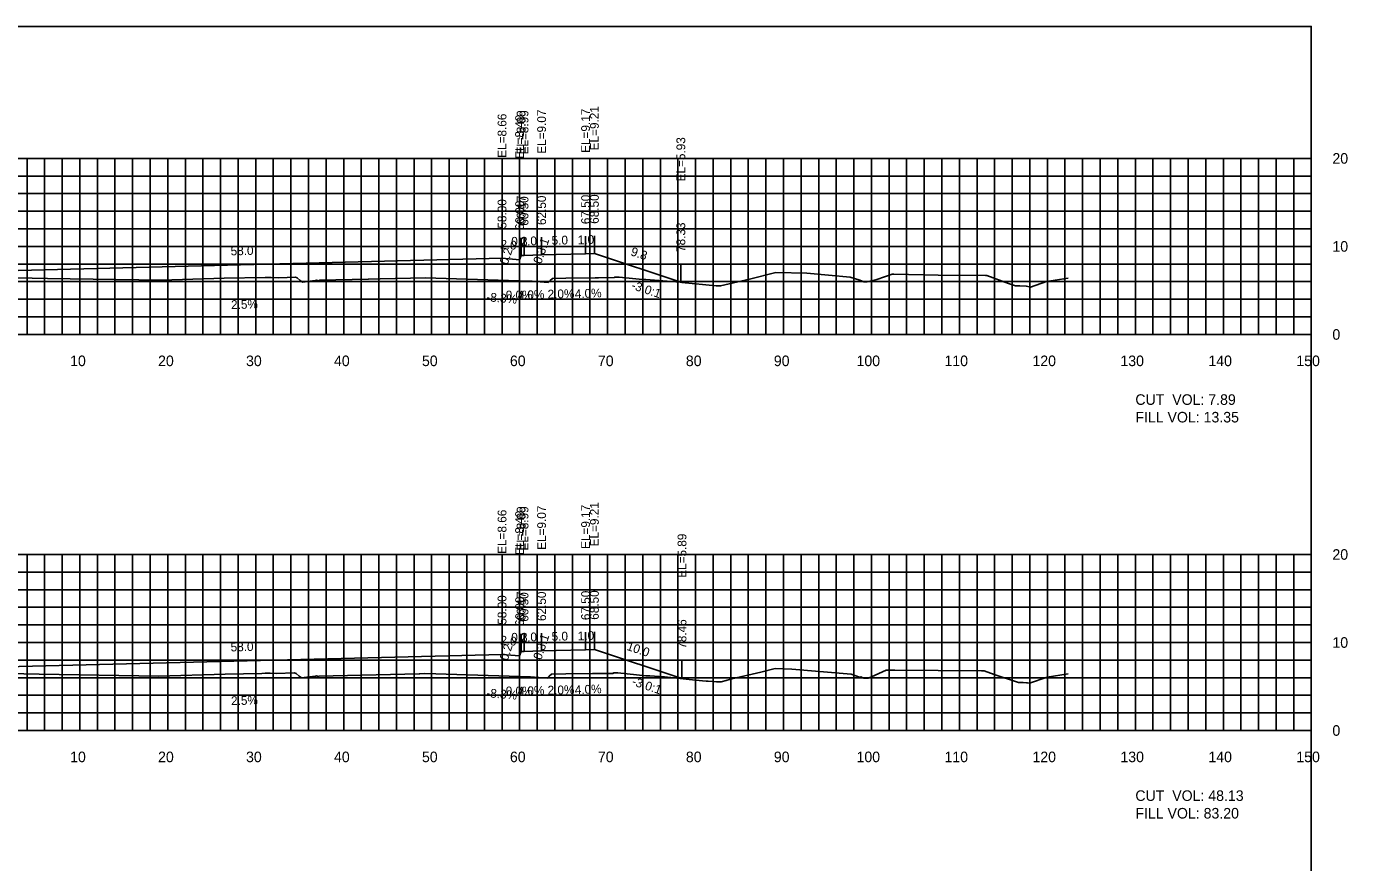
# Model space of a CAD drawing. Extents: x 1797419 to 1809236, y 248759 to 251512.
# Drawn here: x 1807054.9 to 1807205.1, y 250512.3 to 250607.3 of the extents above; entities that cross this region are included whole.
import ezdxf

# ---------------------------------------------------------------- set-up
doc = ezdxf.new("R2010")
doc.units = 0
for name, color, linetype in [('10', 7, 'Continuous'), ('3', 7, 'Continuous'), ('31', 7, 'Continuous'), ('4', 7, 'Continuous'), ('60', 7, 'Continuous'), ('ANNO-TXT', 7, 'Continuous'), ('CL-CNST', 7, 'Continuous'), ('Level 62', 7, 'Continuous'), ('M-ROADS', 7, 'Continuous')]:
    doc.layers.add(name, color=color, linetype=linetype)

msp = doc.modelspace()

# ---------------------------------------------------------------- linework, layer by layer
for p, q in [((1807111.17, 250581.24), (1807111.17, 250583.24)), ((1807111.5, 250581.24), (1807111.5, 250583.24)), ((1807113.5, 250581.32), (1807113.5, 250583.32)), ((1807118.5, 250581.42), (1807118.5, 250583.42)), ((1807119.5, 250581.46), (1807119.5, 250583.46)), ((1807109, 250580.91), (1807109, 250582.91)), ((1807111, 250580.74), (1807111, 250582.74)), ((1807129.33, 250578.19), (1807129.33, 250580.19)), ((1807111.17, 250536.25), (1807111.17, 250538.25)), ((1807111.5, 250536.25), (1807111.5, 250538.25)), ((1807113.5, 250536.33), (1807113.5, 250538.33)), ((1807118.5, 250536.43), (1807118.5, 250538.43)), ((1807119.5, 250536.47), (1807119.5, 250538.47)), ((1807109, 250535.91), (1807109, 250537.91)), ((1807111, 250535.75), (1807111, 250537.75)), ((1807129.46, 250533.15), (1807129.46, 250535.15))]:
    msp.add_line(p, q)
msp.add_lwpolyline([(1806901, 250417.26), (1807201, 250417.26), (1807201, 250607.26), (1806901, 250607.26)], close=True)
at = {"layer": '60'}
for p, q in [((1807201, 250572.26), (1807201, 250592.26)), ((1807201.06, 250592.26), (1807201, 250592.26)), ((1807201.06, 250582.26), (1807201, 250582.26)), ((1806901, 250572.26), (1807201, 250572.26)), ((1807061, 250572.2), (1807061, 250572.26)), ((1807071, 250572.2), (1807071, 250572.26)), ((1807081, 250572.2), (1807081, 250572.26)), ((1807091, 250572.2), (1807091, 250572.26)), ((1807101, 250572.2), (1807101, 250572.26)), ((1807111, 250572.2), (1807111, 250572.26)), ((1807121, 250572.2), (1807121, 250572.26)), ((1807131, 250572.2), (1807131, 250572.26)), ((1807141, 250572.2), (1807141, 250572.26)), ((1807151, 250572.2), (1807151, 250572.26)), ((1807161, 250572.2), (1807161, 250572.26)), ((1807171, 250572.2), (1807171, 250572.26)), ((1807181, 250572.2), (1807181, 250572.26)), ((1807191, 250572.2), (1807191, 250572.26)), ((1807201, 250572.2), (1807201, 250572.26)), ((1807201.06, 250572.26), (1807201, 250572.26)), ((1807201, 250527.26), (1807201, 250547.26)), ((1807201.06, 250547.26), (1807201, 250547.26)), ((1807201.06, 250537.26), (1807201, 250537.26)), ((1806901, 250527.26), (1807201, 250527.26)), ((1807061, 250527.2), (1807061, 250527.26)), ((1807071, 250527.2), (1807071, 250527.26)), ((1807081, 250527.2), (1807081, 250527.26)), ((1807091, 250527.2), (1807091, 250527.26)), ((1807101, 250527.2), (1807101, 250527.26)), ((1807111, 250527.2), (1807111, 250527.26)), ((1807121, 250527.2), (1807121, 250527.26)), ((1807131, 250527.2), (1807131, 250527.26)), ((1807141, 250527.2), (1807141, 250527.26)), ((1807151, 250527.2), (1807151, 250527.26)), ((1807161, 250527.2), (1807161, 250527.26)), ((1807171, 250527.2), (1807171, 250527.26)), ((1807181, 250527.2), (1807181, 250527.26)), ((1807191, 250527.2), (1807191, 250527.26)), ((1807201, 250527.2), (1807201, 250527.26)), ((1807201.06, 250527.26), (1807201, 250527.26))]:
    msp.add_line(p, q, dxfattribs=at)
at = {"layer": 'CL-CNST'}
for points in [[(1806965.4, 250579.97), (1806970.5, 250578.26), (1806971.5, 250578.22), (1806976.5, 250578.12), (1806978.5, 250578.04), (1806978.83, 250578.04), (1806979, 250577.54), (1806981, 250577.71), (1807051, 250579.46), (1807109, 250580.91), (1807111, 250580.74), (1807111.17, 250581.24), (1807111.5, 250581.24), (1807113.5, 250581.32), (1807118.5, 250581.42), (1807119.5, 250581.46), (1807129.33, 250578.19)], [(1806965.44, 250534.95), (1806970.5, 250533.27), (1806971.5, 250533.23), (1806976.5, 250533.13), (1806978.5, 250533.05), (1806978.83, 250533.05), (1806979, 250532.55), (1806981, 250532.71), (1807051, 250534.46), (1807109, 250535.91), (1807111, 250535.75), (1807111.17, 250536.25), (1807111.5, 250536.25), (1807113.5, 250536.33), (1807118.5, 250536.43), (1807119.5, 250536.47), (1807129.46, 250533.15)]]:
    msp.add_lwpolyline(points, dxfattribs=at)
at = {"layer": 'Level 62'}
for p, q in [((1806901, 250592.26), (1807201, 250592.26)), ((1807055, 250572.26), (1807055, 250592.26)), ((1807057, 250572.26), (1807057, 250592.26)), ((1807059, 250572.26), (1807059, 250592.26)), ((1807061, 250572.26), (1807061, 250592.26)), ((1807063, 250572.26), (1807063, 250592.26)), ((1807065, 250572.26), (1807065, 250592.26)), ((1807067, 250572.26), (1807067, 250592.26)), ((1807069, 250572.26), (1807069, 250592.26)), ((1807071, 250572.26), (1807071, 250592.26)), ((1807073, 250572.26), (1807073, 250592.26)), ((1807075, 250572.26), (1807075, 250592.26)), ((1807077, 250572.26), (1807077, 250592.26)), ((1807079, 250572.26), (1807079, 250592.26)), ((1807081, 250572.26), (1807081, 250592.26)), ((1807083, 250572.26), (1807083, 250592.26)), ((1807085, 250572.26), (1807085, 250592.26)), ((1807087, 250572.26), (1807087, 250592.26)), ((1807089, 250572.26), (1807089, 250592.26)), ((1807091, 250572.26), (1807091, 250592.26)), ((1807093, 250572.26), (1807093, 250592.26)), ((1807095, 250572.26), (1807095, 250592.26)), ((1807097, 250572.26), (1807097, 250592.26)), ((1807099, 250572.26), (1807099, 250592.26)), ((1807101, 250572.26), (1807101, 250592.26)), ((1807103, 250572.26), (1807103, 250592.26)), ((1807105, 250572.26), (1807105, 250592.26)), ((1807107, 250572.26), (1807107, 250592.26)), ((1807109, 250572.26), (1807109, 250592.26)), ((1807111, 250572.26), (1807111, 250592.26)), ((1807113, 250572.26), (1807113, 250592.26)), ((1807115, 250572.26), (1807115, 250592.26)), ((1807117, 250572.26), (1807117, 250592.26)), ((1807119, 250572.26), (1807119, 250592.26)), ((1807121, 250572.26), (1807121, 250592.26)), ((1807123, 250572.26), (1807123, 250592.26)), ((1807125, 250572.26), (1807125, 250592.26)), ((1807127, 250572.26), (1807127, 250592.26)), ((1807129, 250572.26), (1807129, 250592.26)), ((1807131, 250572.26), (1807131, 250592.26)), ((1807133, 250572.26), (1807133, 250592.26)), ((1807135, 250572.26), (1807135, 250592.26)), ((1807137, 250572.26), (1807137, 250592.26)), ((1807139, 250572.26), (1807139, 250592.26)), ((1807141, 250572.26), (1807141, 250592.26)), ((1807143, 250572.26), (1807143, 250592.26)), ((1807145, 250572.26), (1807145, 250592.26)), ((1807147, 250572.26), (1807147, 250592.26)), ((1807149, 250572.26), (1807149, 250592.26)), ((1807151, 250572.26), (1807151, 250592.26)), ((1807153, 250572.26), (1807153, 250592.26)), ((1807155, 250572.26), (1807155, 250592.26)), ((1807157, 250572.26), (1807157, 250592.26)), ((1807159, 250572.26), (1807159, 250592.26)), ((1807161, 250572.26), (1807161, 250592.26)), ((1807163, 250572.26), (1807163, 250592.26)), ((1807165, 250572.26), (1807165, 250592.26)), ((1807167, 250572.26), (1807167, 250592.26)), ((1807169, 250572.26), (1807169, 250592.26)), ((1807171, 250572.26), (1807171, 250592.26)), ((1807173, 250572.26), (1807173, 250592.26)), ((1807175, 250572.26), (1807175, 250592.26)), ((1807177, 250572.26), (1807177, 250592.26)), ((1807179, 250572.26), (1807179, 250592.26)), ((1807181, 250572.26), (1807181, 250592.26)), ((1807183, 250572.26), (1807183, 250592.26)), ((1807185, 250572.26), (1807185, 250592.26)), ((1807187, 250572.26), (1807187, 250592.26)), ((1807189, 250572.26), (1807189, 250592.26)), ((1807191, 250572.26), (1807191, 250592.26)), ((1807193, 250572.26), (1807193, 250592.26)), ((1807195, 250572.26), (1807195, 250592.26)), ((1807197, 250572.26), (1807197, 250592.26)), ((1807199, 250572.26), (1807199, 250592.26)), ((1807201, 250572.26), (1807201, 250592.26)), ((1806901, 250590.26), (1807201, 250590.26)), ((1806901, 250588.26), (1807201, 250588.26)), ((1806901, 250586.26), (1807201, 250586.26)), ((1806901, 250584.26), (1807201, 250584.26)), ((1806901, 250582.26), (1807201, 250582.26)), ((1806901, 250580.26), (1807201, 250580.26)), ((1806901, 250578.26), (1807201, 250578.26)), ((1806901, 250576.26), (1807201, 250576.26)), ((1806901, 250574.26), (1807201, 250574.26)), ((1806901, 250572.26), (1807201, 250572.26)), ((1806901, 250547.26), (1807201, 250547.26)), ((1807055, 250527.26), (1807055, 250547.26)), ((1807057, 250527.26), (1807057, 250547.26)), ((1807059, 250527.26), (1807059, 250547.26)), ((1807061, 250527.26), (1807061, 250547.26)), ((1807063, 250527.26), (1807063, 250547.26)), ((1807065, 250527.26), (1807065, 250547.26)), ((1807067, 250527.26), (1807067, 250547.26)), ((1807069, 250527.26), (1807069, 250547.26)), ((1807071, 250527.26), (1807071, 250547.26)), ((1807073, 250527.26), (1807073, 250547.26)), ((1807075, 250527.26), (1807075, 250547.26)), ((1807077, 250527.26), (1807077, 250547.26)), ((1807079, 250527.26), (1807079, 250547.26)), ((1807081, 250527.26), (1807081, 250547.26)), ((1807083, 250527.26), (1807083, 250547.26)), ((1807085, 250527.26), (1807085, 250547.26)), ((1807087, 250527.26), (1807087, 250547.26)), ((1807089, 250527.26), (1807089, 250547.26)), ((1807091, 250527.26), (1807091, 250547.26)), ((1807093, 250527.26), (1807093, 250547.26)), ((1807095, 250527.26), (1807095, 250547.26)), ((1807097, 250527.26), (1807097, 250547.26)), ((1807099, 250527.26), (1807099, 250547.26)), ((1807101, 250527.26), (1807101, 250547.26)), ((1807103, 250527.26), (1807103, 250547.26)), ((1807105, 250527.26), (1807105, 250547.26)), ((1807107, 250527.26), (1807107, 250547.26)), ((1807109, 250527.26), (1807109, 250547.26)), ((1807111, 250527.26), (1807111, 250547.26)), ((1807113, 250527.26), (1807113, 250547.26)), ((1807115, 250527.26), (1807115, 250547.26)), ((1807117, 250527.26), (1807117, 250547.26)), ((1807119, 250527.26), (1807119, 250547.26)), ((1807121, 250527.26), (1807121, 250547.26)), ((1807123, 250527.26), (1807123, 250547.26)), ((1807125, 250527.26), (1807125, 250547.26)), ((1807127, 250527.26), (1807127, 250547.26)), ((1807129, 250527.26), (1807129, 250547.26)), ((1807131, 250527.26), (1807131, 250547.26)), ((1807133, 250527.26), (1807133, 250547.26)), ((1807135, 250527.26), (1807135, 250547.26)), ((1807137, 250527.26), (1807137, 250547.26)), ((1807139, 250527.26), (1807139, 250547.26)), ((1807141, 250527.26), (1807141, 250547.26)), ((1807143, 250527.26), (1807143, 250547.26)), ((1807145, 250527.26), (1807145, 250547.26)), ((1807147, 250527.26), (1807147, 250547.26)), ((1807149, 250527.26), (1807149, 250547.26)), ((1807151, 250527.26), (1807151, 250547.26)), ((1807153, 250527.26), (1807153, 250547.26)), ((1807155, 250527.26), (1807155, 250547.26)), ((1807157, 250527.26), (1807157, 250547.26)), ((1807159, 250527.26), (1807159, 250547.26)), ((1807161, 250527.26), (1807161, 250547.26)), ((1807163, 250527.26), (1807163, 250547.26)), ((1807165, 250527.26), (1807165, 250547.26)), ((1807167, 250527.26), (1807167, 250547.26)), ((1807169, 250527.26), (1807169, 250547.26)), ((1807171, 250527.26), (1807171, 250547.26)), ((1807173, 250527.26), (1807173, 250547.26)), ((1807175, 250527.26), (1807175, 250547.26)), ((1807177, 250527.26), (1807177, 250547.26)), ((1807179, 250527.26), (1807179, 250547.26)), ((1807181, 250527.26), (1807181, 250547.26)), ((1807183, 250527.26), (1807183, 250547.26)), ((1807185, 250527.26), (1807185, 250547.26)), ((1807187, 250527.26), (1807187, 250547.26)), ((1807189, 250527.26), (1807189, 250547.26)), ((1807191, 250527.26), (1807191, 250547.26)), ((1807193, 250527.26), (1807193, 250547.26)), ((1807195, 250527.26), (1807195, 250547.26)), ((1807197, 250527.26), (1807197, 250547.26)), ((1807199, 250527.26), (1807199, 250547.26)), ((1807201, 250527.26), (1807201, 250547.26)), ((1806901, 250545.26), (1807201, 250545.26)), ((1806901, 250543.26), (1807201, 250543.26)), ((1806901, 250541.26), (1807201, 250541.26)), ((1806901, 250539.26), (1807201, 250539.26)), ((1806901, 250537.26), (1807201, 250537.26)), ((1806901, 250535.26), (1807201, 250535.26)), ((1806901, 250533.26), (1807201, 250533.26)), ((1806901, 250531.26), (1807201, 250531.26)), ((1806901, 250529.26), (1807201, 250529.26)), ((1806901, 250527.26), (1807201, 250527.26))]:
    msp.add_line(p, q, dxfattribs=at)
at = {"layer": 'M-ROADS'}
for points in [[(1807025.82, 250579.31), (1807057.34, 250578.63), (1807070.29, 250578.44), (1807077.43, 250578.65), (1807082.09, 250578.73), (1807082.16, 250578.73), (1807082.28, 250578.73), (1807082.28, 250578.73), (1807082.76, 250578.73), (1807082.77, 250578.73), (1807083.62, 250578.71), (1807085.51, 250578.77), (1807085.72, 250578.69), (1807086.06, 250578.39), (1807086.3, 250578.21), (1807087.76, 250578.37), (1807087.8, 250578.37), (1807087.84, 250578.38), (1807087.91, 250578.41), (1807087.99, 250578.39), (1807088.01, 250578.39), (1807088.1, 250578.36), (1807088.11, 250578.36), (1807088.22, 250578.39), (1807088.27, 250578.42), (1807088.3, 250578.41), (1807093.78, 250578.53), (1807093.81, 250578.53), (1807095.14, 250578.56), (1807100.32, 250578.68), (1807110.92, 250578.36), (1807112.33, 250578.32), (1807112.34, 250578.32), (1807112.39, 250578.32), (1807112.43, 250578.3), (1807114.24, 250578.18), (1807114.46, 250578.37), (1807114.75, 250578.63), (1807116.27, 250578.65), (1807119.6, 250578.69), (1807119.64, 250578.69), (1807119.88, 250578.69), (1807119.96, 250578.69), (1807121.74, 250578.72), (1807121.77, 250578.71), (1807121.79, 250578.76), (1807122.24, 250578.77), (1807122.33, 250578.77), (1807124.97, 250578.5), (1807125.35, 250578.5), (1807129.26, 250578.19), (1807129.46, 250578.18), (1807133.36, 250577.78), (1807133.73, 250577.78), (1807133.84, 250577.78), (1807137.12, 250578.55), (1807140.13, 250579.31), (1807143.65, 250579.21), (1807148.56, 250578.77), (1807149.66, 250578.41), (1807150.14, 250578.23), (1807150.51, 250578.23), (1807151.6, 250578.49), (1807153.37, 250579.1), (1807153.55, 250579.1), (1807158.57, 250579.01), (1807163.95, 250578.96), (1807164.12, 250578.96), (1807166.56, 250578.04), (1807167.36, 250577.78), (1807167.43, 250577.78), (1807167.86, 250577.77), (1807168.6, 250577.73), (1807168.64, 250577.73), (1807169.06, 250577.63), (1807170.91, 250578.28), (1807173.37, 250578.65)], [(1807026.64, 250534.29), (1807056.38, 250533.65), (1807070, 250533.45), (1807077.52, 250533.67), (1807081.71, 250533.74), (1807082.06, 250533.77), (1807082.15, 250533.76), (1807082.25, 250533.77), (1807082.64, 250533.77), (1807082.66, 250533.76), (1807083.36, 250533.75), (1807085.38, 250533.81), (1807085.61, 250533.72), (1807085.93, 250533.44), (1807086.19, 250533.25), (1807087.76, 250533.42), (1807087.8, 250533.42), (1807087.84, 250533.44), (1807087.92, 250533.46), (1807088.01, 250533.44), (1807088.03, 250533.44), (1807088.12, 250533.41), (1807088.13, 250533.41), (1807088.18, 250533.42), (1807088.18, 250533.42), (1807099.59, 250533.71), (1807099.64, 250533.71), (1807100.19, 250533.72), (1807101.48, 250533.68), (1807112.21, 250533.35), (1807112.23, 250533.35), (1807114.12, 250533.22), (1807114.35, 250533.42), (1807114.63, 250533.67), (1807116.26, 250533.69), (1807119.3, 250533.73), (1807119.34, 250533.73), (1807119.6, 250533.73), (1807119.68, 250533.72), (1807121.62, 250533.75), (1807121.65, 250533.75), (1807121.66, 250533.8), (1807122.09, 250533.81), (1807122.18, 250533.8), (1807125.36, 250533.48), (1807125.81, 250533.48), (1807127.38, 250533.36), (1807127.46, 250533.35), (1807130.98, 250532.99), (1807132.19, 250532.88), (1807132.42, 250532.86), (1807133.39, 250532.78), (1807133.41, 250532.78), (1807133.9, 250532.79), (1807134.48, 250532.95), (1807134.99, 250533.11), (1807135.13, 250533.12), (1807138.43, 250533.89), (1807140.06, 250534.3), (1807141.96, 250534.24), (1807148.7, 250533.65), (1807149.65, 250533.33), (1807149.8, 250533.34), (1807150.14, 250533.22), (1807150.18, 250533.19), (1807150.2, 250533.19), (1807150.64, 250533.19), (1807151.02, 250533.35), (1807152.68, 250534.12), (1807152.69, 250534.12), (1807152.71, 250534.12), (1807153.09, 250534.12), (1807153.2, 250534.12), (1807153.64, 250534.11), (1807163.49, 250534.03), (1807163.82, 250534.03), (1807164.93, 250533.61), (1807167.72, 250532.7), (1807167.99, 250532.7), (1807168.23, 250532.7), (1807168.64, 250532.68), (1807168.7, 250532.68), (1807168.95, 250532.62), (1807170.98, 250533.33), (1807173.35, 250533.69)]]:
    msp.add_lwpolyline(points, dxfattribs=at)

# ---------------------------------------------------------------- texts
for s, rotation, p in [('0.3:1', 71.5647, (1807113.46, 250580.2)), ('-3.0:1', 341.5651, (1807123.63, 250577.45)), ('0.3:1', 71.5647, (1807113.46, 250535.21)), ('-3.0:1', 341.5651, (1807123.69, 250532.44))]:
    msp.add_text(s, height=1, rotation=rotation).set_placement(p)
at = {"layer": '10'}
for s, p in [('10', (1807059.9, 250568.66)), ('20', (1807069.9, 250568.66)), ('30', (1807079.9, 250568.66)), ('40', (1807089.9, 250568.66)), ('50', (1807099.9, 250568.66)), ('60', (1807109.9, 250568.66)), ('70', (1807119.9, 250568.66)), ('80', (1807129.9, 250568.66)), ('90', (1807139.9, 250568.66)), ('100', (1807149.3, 250568.66)), ('110', (1807159.3, 250568.66)), ('120', (1807169.3, 250568.66)), ('130', (1807179.3, 250568.66)), ('140', (1807189.3, 250568.66)), ('150', (1807199.3, 250568.66)), ('10', (1807059.9, 250523.66)), ('20', (1807069.9, 250523.66)), ('30', (1807079.9, 250523.66)), ('40', (1807089.9, 250523.66)), ('50', (1807099.9, 250523.66)), ('60', (1807109.9, 250523.66)), ('70', (1807119.9, 250523.66)), ('80', (1807129.9, 250523.66)), ('90', (1807139.9, 250523.66)), ('100', (1807149.3, 250523.66)), ('110', (1807159.3, 250523.66)), ('120', (1807169.3, 250523.66)), ('130', (1807179.3, 250523.66)), ('140', (1807189.3, 250523.66)), ('150', (1807199.3, 250523.66))]:
    msp.add_text(s, height=1.2, dxfattribs=at).set_placement(p)
at = {"layer": '3'}
for s, p in [('EL=9.21', (1807120, 250593.18)), ('EL=8.66', (1807109.5, 250592.33)), ('EL=8.49', (1807111.5, 250592.21)), ('EL=8.99', (1807111.67, 250592.71)), ('EL=8.99', (1807112, 250592.71)), ('EL=9.07', (1807114, 250592.79)), ('EL=9.17', (1807119, 250592.89)), ('EL=5.93', (1807129.83, 250589.65)), ('58.00', (1807109.5, 250584.28)), ('60.17', (1807111.67, 250584.69)), ('60.50', (1807112, 250584.61)), ('62.50', (1807114, 250584.69)), ('67.50', (1807119, 250584.79)), ('68.50', (1807120, 250584.83)), ('60.00', (1807111.5, 250584.11)), ('78.33', (1807129.83, 250581.63)), ('EL=9.21', (1807120, 250548.18)), ('EL=8.66', (1807109.5, 250547.33)), ('EL=8.49', (1807111.5, 250547.21)), ('EL=8.99', (1807111.67, 250547.71)), ('EL=8.99', (1807112, 250547.71)), ('EL=9.07', (1807114, 250547.79)), ('EL=9.17', (1807119, 250547.89)), ('EL=5.89', (1807129.96, 250544.61)), ('58.00', (1807109.5, 250539.28)), ('60.17', (1807111.67, 250539.7)), ('60.50', (1807112, 250539.62)), ('62.50', (1807114, 250539.7)), ('67.50', (1807119, 250539.8)), ('68.50', (1807120, 250539.84)), ('60.00', (1807111.5, 250539.12)), ('78.46', (1807129.96, 250536.55))]:
    msp.add_text(s, height=1, rotation=90, dxfattribs=at).set_placement(p)
at = {"layer": '31'}
for s, p in [('20', (1807203.4, 250591.66)), ('10', (1807203.4, 250581.66)), ('0', (1807203.4, 250571.66)), ('20', (1807203.4, 250546.66)), ('10', (1807203.4, 250536.66)), ('0', (1807203.4, 250526.66))]:
    msp.add_text(s, height=1.2, dxfattribs=at).set_placement(p)
at = {"layer": '4'}
for s, p in [('0.3', (1807110.05, 250582.34)), ('0.0%', (1807109.42, 250576.24)), ('0.3', (1807110.05, 250537.35)), ('0.0%', (1807109.42, 250531.25))]:
    msp.add_text(s, height=1, dxfattribs=at).set_placement(p)
for s, rotation, p in [('2.0', 2.2906, (1807111.13, 250582.33)), ('5.0', 1.1458, (1807114.65, 250582.45)), ('1.0', 2.2906, (1807117.63, 250582.49)), ('58.0', 1.4321, (1807078.16, 250581.24)), ('0.2', 71.5647, (1807109.64, 250580.12)), ('2.0', 355.2364, (1807108.77, 250582.03)), ('9.8', 341.5651, (1807123.55, 250581.27)), ('4.0%', 2.2906, (1807110.79, 250576.21)), ('2.0%', 1.1458, (1807114.19, 250576.34)), ('4.0%', 2.2906, (1807117.29, 250576.37)), ('2.5%', 1.4321, (1807078.21, 250575.14)), ('-8.3%', 355.2364, (1807107.19, 250576.04)), ('2.0', 355.2364, (1807108.77, 250537.04)), ('2.0', 2.2906, (1807111.13, 250537.33)), ('5.0', 1.1458, (1807114.65, 250537.45)), ('1.0', 2.2906, (1807117.63, 250537.49)), ('58.0', 1.4321, (1807078.16, 250536.24)), ('0.2', 71.5647, (1807109.64, 250535.13)), ('10.0', 341.5651, (1807123.1, 250536.43)), ('-8.3%', 355.2364, (1807107.19, 250531.05)), ('4.0%', 2.2906, (1807110.79, 250531.22)), ('2.0%', 1.1458, (1807114.19, 250531.34)), ('4.0%', 2.2906, (1807117.29, 250531.38)), ('2.5%', 1.4321, (1807078.21, 250530.14))]:
    msp.add_text(s, height=1, rotation=rotation, dxfattribs=at).set_placement(p)
at = {"layer": 'ANNO-TXT'}
for s, p in [('CUT  VOL: 7.89', (1807181, 250564.26)), ('FILL VOL: 13.35', (1807181, 250562.26)), ('CUT  VOL: 48.13', (1807181, 250519.26)), ('FILL VOL: 83.20', (1807181, 250517.26))]:
    msp.add_text(s, height=1.2, dxfattribs=at).set_placement(p)

doc.saveas('drawing.dxf')
